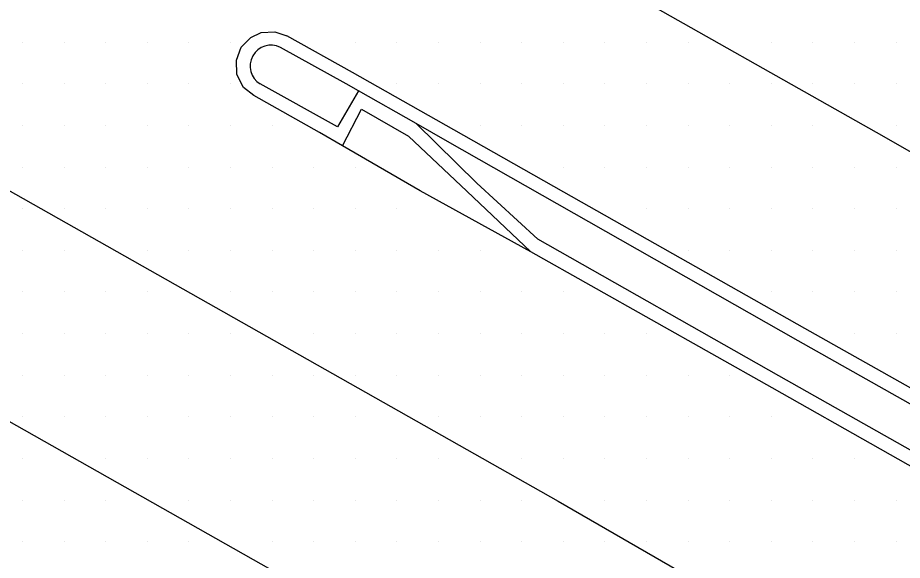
# Model space of a CAD drawing. Extents: x 1762120 to 1766775, y 709485 to 712965.
# Drawn here: x 1766021 to 1766074.1, y 710137.6 to 710170.2 of the extents above; entities that cross this region are included whole.
import ezdxf

# ---------------------------------------------------------------- set-up
doc = ezdxf.new("R2010")
doc.units = 0
for name, color, linetype in [('Exist DTM Drainline', 7, 'Continuous'), ('Exist DTM Scan Elevation Point', 7, 'Continuous'), ('Exist Roads Concrete Median Barrier', 7, 'Continuous'), ('Exist Roads EOP', 7, 'Continuous'), ('Exist Roads EOT', 7, 'Continuous')]:
    doc.layers.add(name, color=color, linetype=linetype)

msp = doc.modelspace()

# ---------------------------------------------------------------- linework, layer by layer
at = {"layer": 'Exist DTM Drainline'}
msp.add_line((1766040.472, 710162.533), (1766041.611, 710164.731), dxfattribs=at)
for points in [[(1766041.611, 710164.731), (1766044.45, 710163.115)], [(1766044.45, 710163.115), (1766047.947, 710159.813), (1766051.79, 710156.151)]]:
    msp.add_lwpolyline(points, dxfattribs=at)
at = {"layer": 'Exist DTM Scan Elevation Point'}
for p, q in [((1766021.25, 710168.75), (1766021.25, 710168.75)), ((1766023.75, 710168.75), (1766023.75, 710168.75)), ((1766026.25, 710168.75), (1766026.25, 710168.75)), ((1766028.75, 710168.75), (1766028.75, 710168.75)), ((1766031.25, 710168.75), (1766031.25, 710168.75)), ((1766033.75, 710168.75), (1766033.75, 710168.75)), ((1766041.25, 710168.75), (1766041.25, 710168.75)), ((1766043.75, 710168.75), (1766043.75, 710168.75)), ((1766046.25, 710168.75), (1766046.25, 710168.75)), ((1766048.75, 710168.75), (1766048.75, 710168.75)), ((1766051.25, 710168.75), (1766051.25, 710168.75)), ((1766053.75, 710168.75), (1766053.75, 710168.75)), ((1766056.25, 710168.75), (1766056.25, 710168.75)), ((1766058.75, 710168.75), (1766058.75, 710168.75)), ((1766061.25, 710168.75), (1766061.25, 710168.75)), ((1766066.25, 710168.75), (1766066.25, 710168.75)), ((1766068.75, 710168.75), (1766068.75, 710168.75)), ((1766071.25, 710168.75), (1766071.25, 710168.75)), ((1766073.75, 710168.75), (1766073.75, 710168.75)), ((1766021.25, 710166.25), (1766021.25, 710166.25)), ((1766023.75, 710166.25), (1766023.75, 710166.25)), ((1766026.25, 710166.25), (1766026.25, 710166.25)), ((1766028.75, 710166.25), (1766028.75, 710166.25)), ((1766031.25, 710166.25), (1766031.25, 710166.25)), ((1766033.75, 710166.25), (1766033.75, 710166.25)), ((1766043.75, 710166.25), (1766043.75, 710166.25)), ((1766046.25, 710166.25), (1766046.25, 710166.25)), ((1766048.75, 710166.25), (1766048.75, 710166.25)), ((1766051.25, 710166.25), (1766051.25, 710166.25)), ((1766053.75, 710166.25), (1766053.75, 710166.25)), ((1766056.25, 710166.25), (1766056.25, 710166.25)), ((1766058.75, 710166.25), (1766058.75, 710166.25)), ((1766061.25, 710166.25), (1766061.25, 710166.25)), ((1766063.75, 710166.25), (1766063.75, 710166.25)), ((1766066.25, 710166.25), (1766066.25, 710166.25)), ((1766068.75, 710166.25), (1766068.75, 710166.25)), ((1766071.25, 710166.25), (1766071.25, 710166.25)), ((1766073.75, 710166.25), (1766073.75, 710166.25)), ((1766021.25, 710163.75), (1766021.25, 710163.75)), ((1766023.75, 710163.75), (1766023.75, 710163.75)), ((1766026.25, 710163.75), (1766026.25, 710163.75)), ((1766028.75, 710163.75), (1766028.75, 710163.75)), ((1766031.25, 710163.75), (1766031.25, 710163.75)), ((1766033.75, 710163.75), (1766033.75, 710163.75)), ((1766036.25, 710163.75), (1766036.25, 710163.75)), ((1766048.75, 710163.75), (1766048.75, 710163.75)), ((1766051.25, 710163.75), (1766051.25, 710163.75)), ((1766053.75, 710163.75), (1766053.75, 710163.75)), ((1766056.25, 710163.75), (1766056.25, 710163.75)), ((1766058.75, 710163.75), (1766058.75, 710163.75)), ((1766061.25, 710163.75), (1766061.25, 710163.75)), ((1766063.75, 710163.75), (1766063.75, 710163.75)), ((1766066.25, 710163.75), (1766066.25, 710163.75)), ((1766068.75, 710163.75), (1766068.75, 710163.75)), ((1766073.75, 710163.75), (1766073.75, 710163.75)), ((1766021.25, 710161.25), (1766021.25, 710161.25)), ((1766023.75, 710161.25), (1766023.75, 710161.25)), ((1766026.25, 710161.25), (1766026.25, 710161.25)), ((1766028.75, 710161.25), (1766028.75, 710161.25)), ((1766031.25, 710161.25), (1766031.25, 710161.25)), ((1766033.75, 710161.25), (1766033.75, 710161.25)), ((1766036.25, 710161.25), (1766036.25, 710161.25)), ((1766038.75, 710161.25), (1766038.75, 710161.25)), ((1766041.25, 710161.25), (1766041.25, 710161.25)), ((1766053.75, 710161.25), (1766053.75, 710161.25)), ((1766056.25, 710161.25), (1766056.25, 710161.25)), ((1766058.75, 710161.25), (1766058.75, 710161.25)), ((1766061.25, 710161.25), (1766061.25, 710161.25)), ((1766063.75, 710161.25), (1766063.75, 710161.25)), ((1766066.25, 710161.25), (1766066.25, 710161.25)), ((1766068.75, 710161.25), (1766068.75, 710161.25)), ((1766071.25, 710161.25), (1766071.25, 710161.25)), ((1766073.75, 710161.25), (1766073.75, 710161.25)), ((1766021.25, 710158.75), (1766021.25, 710158.75)), ((1766023.75, 710158.75), (1766023.75, 710158.75)), ((1766026.25, 710158.75), (1766026.25, 710158.75)), ((1766028.75, 710158.75), (1766028.75, 710158.75)), ((1766031.25, 710158.75), (1766031.25, 710158.75)), ((1766033.75, 710158.75), (1766033.75, 710158.75)), ((1766036.25, 710158.75), (1766036.25, 710158.75)), ((1766038.75, 710158.75), (1766038.75, 710158.75)), ((1766041.25, 710158.75), (1766041.25, 710158.75)), ((1766043.75, 710158.75), (1766043.75, 710158.75)), ((1766058.75, 710158.75), (1766058.75, 710158.75)), ((1766061.25, 710158.75), (1766061.25, 710158.75)), ((1766063.75, 710158.75), (1766063.75, 710158.75)), ((1766066.25, 710158.75), (1766066.25, 710158.75)), ((1766068.75, 710158.75), (1766068.75, 710158.75)), ((1766071.25, 710158.75), (1766071.25, 710158.75)), ((1766073.75, 710158.75), (1766073.75, 710158.75)), ((1766021.25, 710156.25), (1766021.25, 710156.25)), ((1766023.75, 710156.25), (1766023.75, 710156.25)), ((1766028.75, 710156.25), (1766028.75, 710156.25)), ((1766031.25, 710156.25), (1766031.25, 710156.25)), ((1766033.75, 710156.25), (1766033.75, 710156.25)), ((1766036.25, 710156.25), (1766036.25, 710156.25)), ((1766038.75, 710156.25), (1766038.75, 710156.25)), ((1766041.25, 710156.25), (1766041.25, 710156.25)), ((1766043.75, 710156.25), (1766043.75, 710156.25)), ((1766046.25, 710156.25), (1766046.25, 710156.25)), ((1766048.75, 710156.25), (1766048.75, 710156.25)), ((1766061.25, 710156.25), (1766061.25, 710156.25)), ((1766063.75, 710156.25), (1766063.75, 710156.25)), ((1766066.25, 710156.25), (1766066.25, 710156.25)), ((1766068.75, 710156.25), (1766068.75, 710156.25)), ((1766071.25, 710156.25), (1766071.25, 710156.25)), ((1766073.75, 710156.25), (1766073.75, 710156.25)), ((1766021.25, 710153.75), (1766021.25, 710153.75)), ((1766023.75, 710153.75), (1766023.75, 710153.75)), ((1766026.25, 710153.75), (1766026.25, 710153.75)), ((1766028.75, 710153.75), (1766028.75, 710153.75)), ((1766033.75, 710153.75), (1766033.75, 710153.75)), ((1766036.25, 710153.75), (1766036.25, 710153.75)), ((1766038.75, 710153.75), (1766038.75, 710153.75)), ((1766041.25, 710153.75), (1766041.25, 710153.75)), ((1766043.75, 710153.75), (1766043.75, 710153.75)), ((1766046.25, 710153.75), (1766046.25, 710153.75)), ((1766048.75, 710153.75), (1766048.75, 710153.75)), ((1766051.25, 710153.75), (1766051.25, 710153.75)), ((1766053.75, 710153.75), (1766053.75, 710153.75)), ((1766066.25, 710153.75), (1766066.25, 710153.75)), ((1766068.75, 710153.75), (1766068.75, 710153.75)), ((1766071.25, 710153.75), (1766071.25, 710153.75)), ((1766073.75, 710153.75), (1766073.75, 710153.75)), ((1766021.25, 710151.25), (1766021.25, 710151.25)), ((1766023.75, 710151.25), (1766023.75, 710151.25)), ((1766026.25, 710151.25), (1766026.25, 710151.25)), ((1766028.75, 710151.25), (1766028.75, 710151.25)), ((1766031.25, 710151.25), (1766031.25, 710151.25)), ((1766033.75, 710151.25), (1766033.75, 710151.25)), ((1766038.75, 710151.25), (1766038.75, 710151.25)), ((1766041.25, 710151.25), (1766041.25, 710151.25)), ((1766043.75, 710151.25), (1766043.75, 710151.25)), ((1766046.25, 710151.25), (1766046.25, 710151.25)), ((1766048.75, 710151.25), (1766048.75, 710151.25)), ((1766051.25, 710151.25), (1766051.25, 710151.25)), ((1766053.75, 710151.25), (1766053.75, 710151.25)), ((1766056.25, 710151.25), (1766056.25, 710151.25)), ((1766058.75, 710151.25), (1766058.75, 710151.25)), ((1766071.25, 710151.25), (1766071.25, 710151.25)), ((1766073.75, 710151.25), (1766073.75, 710151.25)), ((1766021.25, 710148.75), (1766021.25, 710148.75)), ((1766023.75, 710148.75), (1766023.75, 710148.75)), ((1766026.25, 710148.75), (1766026.25, 710148.75)), ((1766028.75, 710148.75), (1766028.75, 710148.75)), ((1766031.25, 710148.75), (1766031.25, 710148.75)), ((1766033.75, 710148.75), (1766033.75, 710148.75)), ((1766036.25, 710148.75), (1766036.25, 710148.75)), ((1766038.75, 710148.75), (1766038.75, 710148.75)), ((1766041.25, 710148.75), (1766041.25, 710148.75)), ((1766043.75, 710148.75), (1766043.75, 710148.75)), ((1766046.25, 710148.75), (1766046.25, 710148.75)), ((1766048.75, 710148.75), (1766048.75, 710148.75)), ((1766051.25, 710148.75), (1766051.25, 710148.75)), ((1766053.75, 710148.75), (1766053.75, 710148.75)), ((1766056.25, 710148.75), (1766056.25, 710148.75)), ((1766058.75, 710148.75), (1766058.75, 710148.75)), ((1766061.25, 710148.75), (1766061.25, 710148.75)), ((1766063.75, 710148.75), (1766063.75, 710148.75)), ((1766021.25, 710146.25), (1766021.25, 710146.25)), ((1766023.75, 710146.25), (1766023.75, 710146.25)), ((1766026.25, 710146.25), (1766026.25, 710146.25)), ((1766028.75, 710146.25), (1766028.75, 710146.25)), ((1766031.25, 710146.25), (1766031.25, 710146.25)), ((1766033.75, 710146.25), (1766033.75, 710146.25)), ((1766036.25, 710146.25), (1766036.25, 710146.25)), ((1766038.75, 710146.25), (1766038.75, 710146.25)), ((1766041.25, 710146.25), (1766041.25, 710146.25)), ((1766046.25, 710146.25), (1766046.25, 710146.25)), ((1766048.75, 710146.25), (1766048.75, 710146.25)), ((1766051.25, 710146.25), (1766051.25, 710146.25)), ((1766053.75, 710146.25), (1766053.75, 710146.25)), ((1766056.25, 710146.25), (1766056.25, 710146.25)), ((1766058.75, 710146.25), (1766058.75, 710146.25)), ((1766061.25, 710146.25), (1766061.25, 710146.25)), ((1766063.75, 710146.25), (1766063.75, 710146.25)), ((1766066.25, 710146.25), (1766066.25, 710146.25)), ((1766021.25, 710143.75), (1766021.25, 710143.75)), ((1766026.25, 710143.75), (1766026.25, 710143.75)), ((1766028.75, 710143.75), (1766028.75, 710143.75)), ((1766031.25, 710143.75), (1766031.25, 710143.75)), ((1766033.75, 710143.75), (1766033.75, 710143.75)), ((1766036.25, 710143.75), (1766036.25, 710143.75)), ((1766038.75, 710143.75), (1766038.75, 710143.75)), ((1766041.25, 710143.75), (1766041.25, 710143.75)), ((1766043.75, 710143.75), (1766043.75, 710143.75)), ((1766046.25, 710143.75), (1766046.25, 710143.75)), ((1766051.25, 710143.75), (1766051.25, 710143.75)), ((1766053.75, 710143.75), (1766053.75, 710143.75)), ((1766056.25, 710143.75), (1766056.25, 710143.75)), ((1766058.75, 710143.75), (1766058.75, 710143.75)), ((1766061.25, 710143.75), (1766061.25, 710143.75)), ((1766063.75, 710143.75), (1766063.75, 710143.75)), ((1766066.25, 710143.75), (1766066.25, 710143.75)), ((1766068.75, 710143.75), (1766068.75, 710143.75)), ((1766071.25, 710143.75), (1766071.25, 710143.75)), ((1766021.25, 710141.25), (1766021.25, 710141.25)), ((1766023.75, 710141.25), (1766023.75, 710141.25)), ((1766026.25, 710141.25), (1766026.25, 710141.25)), ((1766031.25, 710141.25), (1766031.25, 710141.25)), ((1766033.75, 710141.25), (1766033.75, 710141.25)), ((1766036.25, 710141.25), (1766036.25, 710141.25)), ((1766038.75, 710141.25), (1766038.75, 710141.25)), ((1766041.25, 710141.25), (1766041.25, 710141.25)), ((1766043.75, 710141.25), (1766043.75, 710141.25)), ((1766046.25, 710141.25), (1766046.25, 710141.25)), ((1766048.75, 710141.25), (1766048.75, 710141.25)), ((1766051.25, 710141.25), (1766051.25, 710141.25)), ((1766056.25, 710141.25), (1766056.25, 710141.25)), ((1766058.75, 710141.25), (1766058.75, 710141.25)), ((1766061.25, 710141.25), (1766061.25, 710141.25)), ((1766063.75, 710141.25), (1766063.75, 710141.25)), ((1766066.25, 710141.25), (1766066.25, 710141.25)), ((1766068.75, 710141.25), (1766068.75, 710141.25)), ((1766071.25, 710141.25), (1766071.25, 710141.25)), ((1766073.75, 710141.25), (1766073.75, 710141.25)), ((1766021.25, 710138.75), (1766021.25, 710138.75)), ((1766023.75, 710138.75), (1766023.75, 710138.75)), ((1766026.25, 710138.75), (1766026.25, 710138.75)), ((1766028.75, 710138.75), (1766028.75, 710138.75)), ((1766031.25, 710138.75), (1766031.25, 710138.75)), ((1766036.25, 710138.75), (1766036.25, 710138.75)), ((1766038.75, 710138.75), (1766038.75, 710138.75)), ((1766041.25, 710138.75), (1766041.25, 710138.75)), ((1766043.75, 710138.75), (1766043.75, 710138.75)), ((1766046.252, 710138.753), (1766046.252, 710138.753)), ((1766048.75, 710138.75), (1766048.75, 710138.75)), ((1766051.25, 710138.75), (1766051.25, 710138.75)), ((1766053.75, 710138.75), (1766053.75, 710138.75)), ((1766056.25, 710138.75), (1766056.25, 710138.75)), ((1766058.75, 710138.75), (1766058.75, 710138.75)), ((1766061.25, 710138.75), (1766061.25, 710138.75)), ((1766063.75, 710138.75), (1766063.75, 710138.75)), ((1766066.25, 710138.75), (1766066.25, 710138.75)), ((1766068.75, 710138.75), (1766068.75, 710138.75)), ((1766071.25, 710138.75), (1766071.25, 710138.75)), ((1766073.75, 710138.75), (1766073.75, 710138.75))]:
    msp.add_line(p, q, dxfattribs=at)
at = {"layer": 'Exist Roads Concrete Median Barrier'}
for points in [[(1766134.707, 710113.012), (1766120.079, 710121.335), (1766107.026, 710128.724), (1766093.962, 710136.093), (1766080.901, 710143.468), (1766067.855, 710150.816), (1766053.386, 710159.037), (1766046.791, 710162.795), (1766044.902, 710163.865), (1766041.432, 710165.833), (1766040.703, 710166.246), (1766036.748, 710168.439)], [(1766040.183, 710163.68), (1766035.535, 710166.248)], [(1766041.432, 710165.833), (1766040.183, 710163.68)], [(1766133.509, 710110.959), (1766118.884, 710119.201), (1766105.834, 710126.596), (1766092.781, 710133.985), (1766079.72, 710141.36), (1766066.692, 710148.716), (1766052.211, 710156.914), (1766048.541, 710160.291), (1766044.902, 710163.865)]]:
    msp.add_lwpolyline(points, dxfattribs=at)
msp.add_arc((1766036.18, 710167.322), 1.253, 63.0311, 239.0364, dxfattribs=at)
at = {"layer": 'Exist Roads EOP'}
for points in [[(1766133.095, 710110.244), (1766118.483, 710118.479), (1766105.43, 710125.868), (1766092.365, 710133.234), (1766079.313, 710140.626), (1766066.292, 710147.99), (1766051.79, 710156.151), (1766045.145, 710159.818), (1766040.472, 710162.533), (1766039.093, 710163.335), (1766035.147, 710165.545), (1766034.529, 710166.03), (1766034.129, 710166.812), (1766034.105, 710167.674), (1766034.393, 710168.451), (1766034.967, 710169.031), (1766035.592, 710169.329), (1766036.417, 710169.384), (1766037.135, 710169.135)], [(1766135.152, 710113.767), (1766120.492, 710122.062), (1766107.439, 710129.451), (1766094.381, 710136.831), (1766081.32, 710144.206), (1766068.267, 710151.558), (1766053.781, 710159.747), (1766047.176, 710163.488), (1766041.08, 710166.926), (1766037.135, 710169.135)]]:
    msp.add_lwpolyline(points, dxfattribs=at)
at = {"layer": 'Exist Roads EOT'}
for points in [[(1766116.924, 710138.167), (1766107.798, 710143.366), (1766081.547, 710158.198), (1766073.023, 710163.075), (1766038.696, 710182.486), (1766004.474, 710201.768), (1765969.548, 710221.544), (1765934.377, 710241.466), (1765900.84, 710260.049), (1765888.9, 710266.628), (1765879.591, 710271.811)], [(1765865.816, 710246.822), (1765880.396, 710238.926), (1765893.801, 710231.585), (1765904.537, 710225.442), (1765921.93, 710215.688), (1765949.65, 710199.952), (1765974.936, 710185.589), (1766003.454, 710169.389), (1766018.818, 710160.747), (1766053.428, 710141.183), (1766063.536, 710135.357), (1766079.705, 710126.204), (1766114.763, 710106.422), (1766126.988, 710099.493)], [(1765856.712, 710238.409), (1765882.783, 710223.806), (1765891.469, 710218.902), (1765899.944, 710214.14), (1765935.194, 710194.223), (1765955.977, 710182.431), (1765979.988, 710168.811), (1766013.753, 710149.744), (1766047.065, 710130.906), (1766078.47, 710113.148), (1766108.131, 710096.362), (1766120.887, 710089.127)]]:
    msp.add_lwpolyline(points, dxfattribs=at)

doc.saveas('drawing.dxf')
